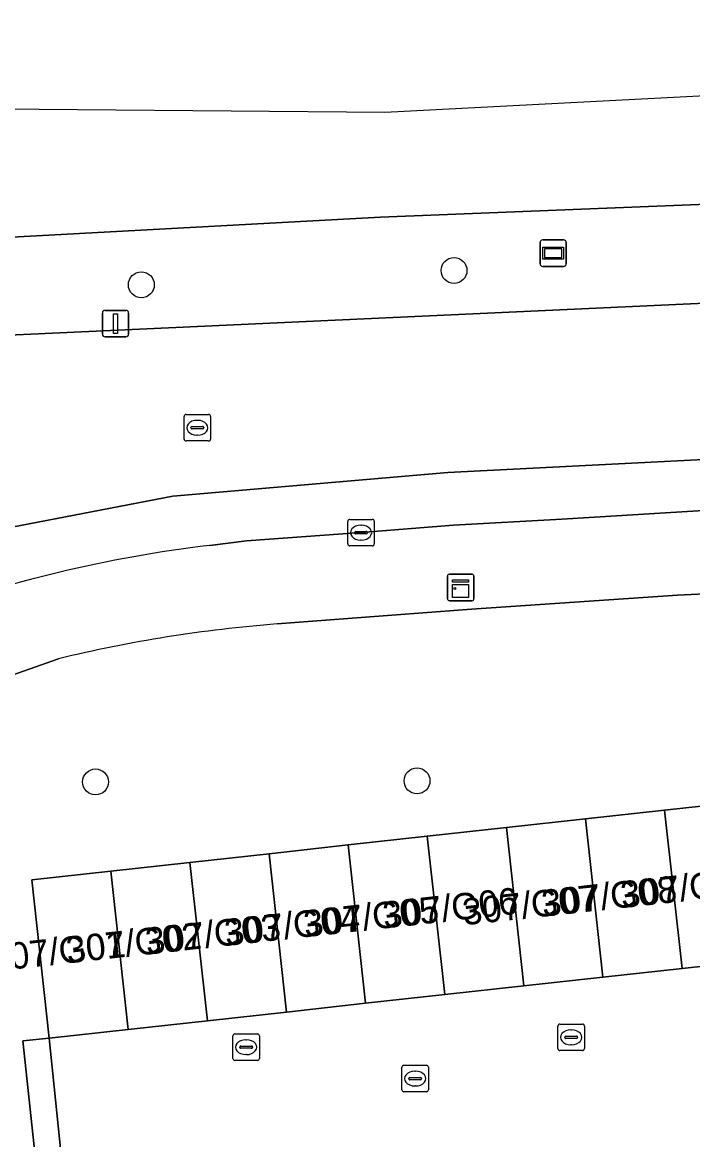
# Model space of a CAD drawing. Extents: x 161248 to 161848, y 384871 to 385383.
# Drawn here: x 161297.01 to 161322.33, y 385315.39 to 385357.57 of the extents above; entities that cross this region are included whole.
import ezdxf

# ---------------------------------------------------------------- set-up
doc = ezdxf.new("R2010")
doc.units = 0
for name, color, linetype in [('IMGEO_Berm_groen', 7, 'Continuous'), ('IMGEO_Boom', 7, 'Continuous'), ('IMGEO_Brandkraan', 7, 'Continuous'), ('IMGEO_Groenvoorziening', 7, 'Continuous'), ('IMGEO_Kast', 7, 'Continuous'), ('IMGEO_Kolk', 7, 'Continuous'), ('IMGEO_Lichtmast', 7, 'Continuous'), ('IMGEO_Pand', 7, 'Continuous'), ('IMGEO_Pand_nummerreeks', 7, 'Continuous'), ('IMGEO_Reclamebord', 7, 'Continuous'), ('IMGEO_Rijbaan_lokaal_gesloten', 7, 'Continuous'), ('IMGEO_Rijbaan_lokaal_open', 7, 'Continuous'), ('IMGEO_Rioolput', 7, 'Continuous'), ('IMGEO_Voetpad_open', 7, 'Continuous')]:
    doc.layers.add(name, color=color, linetype=linetype)

msp = doc.modelspace()

# ---------------------------------------------------------------- linework, layer by layer
at = {"layer": 'IMGEO_Berm_groen'}
for points in [[(161268.516, 385344.454), (161288.559, 385345.391), (161324.155, 385347.024), (161376.6, 385350.004), (161376.38, 385354.718), (161376.236, 385357.567), (161370.581, 385357.274)], [(161358.872, 385352.316), (161355.845, 385352.165), (161324.775, 385350.775), (161310.535, 385350.215), (161285.7, 385348.87), (161268.134, 385347.902)]]:
    msp.add_lwpolyline(points, dxfattribs=at)
at = {"layer": 'IMGEO_Boom'}
for centre in [(161313.315, 385348.199), (161301.504, 385347.661), (161299.776, 385328.892), (161311.917, 385328.933)]:
    msp.add_circle(centre, 0.489, dxfattribs=at)
at = {"layer": 'IMGEO_Brandkraan'}
for p, q in [((161311.424, 385318.194), (161312.276, 385318.194)), ((161311.349, 385317.268), (161311.349, 385318.12)), ((161311.651, 385317.737), (161312.049, 385317.737)), ((161311.837, 385317.974), (161311.862, 385317.974)), ((161312.35, 385318.12), (161312.35, 385317.268)), ((161311.608, 385317.688), (161311.608, 385317.7)), ((161312.046, 385317.651), (161311.648, 385317.651)), ((161311.86, 385317.414), (161311.835, 385317.414)), ((161312.092, 385317.7), (161312.092, 385317.688)), ((161312.276, 385317.194), (161311.424, 385317.194))]:
    msp.add_line(p, q, dxfattribs=at)
for points in [[(161311.424, 385318.194), (161312.276, 385318.194)], [(161311.349, 385317.268), (161311.349, 385318.12)], [(161312.35, 385318.12), (161312.35, 385317.268)], [(161312.276, 385317.194), (161311.424, 385317.194)]]:
    msp.add_lwpolyline(points, dxfattribs=at)
for centre, radius, start, end in [((161311.426, 385318.118), 0.0765, 91.552, 178.448), ((161311.426, 385318.118), 0.0765, 91.552, 178.448), ((161312.274, 385318.118), 0.0765, 1.552, 88.448), ((161312.274, 385318.118), 0.0765, 1.552, 88.448), ((161311.648, 385317.697), 0.0403, 85.8775, 175.7526), ((161312.053, 385317.699), 0.0386, 1.7309, 96.639), ((161311.645, 385317.687), 0.0366, 178.938, 274.7102), ((161312.049, 385317.694), 0.043, 264.8664, 352.4533), ((161311.426, 385317.27), 0.0765, 181.552, 268.448), ((161311.426, 385317.27), 0.0765, 181.552, 268.448), ((161312.274, 385317.27), 0.0765, 271.552, 358.448), ((161312.274, 385317.27), 0.0765, 271.552, 358.448)]:
    msp.add_arc(centre, radius, start, end, dxfattribs=at)
for centre, major_axis, ratio, start_param, end_param in [((161311.836, 385317.694), (-0.387, 0.002), 0.722429, 4.712389, 7.853982), ((161311.861, 385317.694), (-0.39, 0.002), 0.717154, 1.570796, 4.712389)]:
    msp.add_ellipse(centre, major_axis=major_axis, ratio=ratio, start_param=start_param, end_param=end_param, dxfattribs=at)
at = {"layer": 'IMGEO_Groenvoorziening'}
for points in [[(161338.98, 385331.746), (161338.425, 385336.75), (161321.75, 385335.94), (161313.981, 385335.418), (161306.636, 385334.858)], [(161298.371, 385333.539), (161286.821, 385329.479), (161288.275, 385308.207), (161294.324, 385308.738), (161298.104, 385309.138), (161297.027, 385319.113), (161298.021, 385319.222), (161297.365, 385325.195), (161300.353, 385325.524), (161303.341, 385325.854), (161306.329, 385326.183), (161309.316, 385326.513), (161312.304, 385326.842), (161315.292, 385327.172), (161318.28, 385327.501), (161321.268, 385327.83), (161324.256, 385328.16), (161327.244, 385328.489), (161330.231, 385328.819), (161333.219, 385329.148), (161336.207, 385329.478), (161339.195, 385329.807), (161338.98, 385331.746)]]:
    msp.add_lwpolyline(points, dxfattribs=at)
msp.add_lwpolyline([(161298.846, 385311.258), (161298.021, 385319.222), (161297.027, 385319.113), (161298.104, 385309.138), (161308.266, 385310.213), (161308.053, 385312.232)], close=True, dxfattribs=at)
msp.add_arc((161310.728, 385282.665), 52.353, 94.4825, 103.652, dxfattribs=at)
at = {"layer": 'IMGEO_Kast'}
for p, q in [((161313.141, 385336.734), (161313.982, 385336.734)), ((161313.982, 385336.734), (161313.141, 385336.734)), ((161313.066, 385335.809), (161313.066, 385336.65)), ((161313.066, 385336.65), (161313.066, 385335.809)), ((161314.066, 385336.659), (161314.066, 385335.818)), ((161314.066, 385335.818), (161314.066, 385336.659)), ((161313.991, 385335.734), (161313.15, 385335.734)), ((161313.15, 385335.734), (161313.991, 385335.734))]:
    msp.add_line(p, q, dxfattribs=at)
for points in [[(161313.261, 385336.524), (161313.861, 385336.524), (161313.861, 385336.439), (161313.261, 385336.439), (161313.261, 385336.524)], [(161313.261, 385336.349), (161313.861, 385336.349), (161313.861, 385335.86), (161313.261, 385335.86), (161313.261, 385336.349)]]:
    msp.add_lwpolyline(points, dxfattribs=at)
msp.add_circle((161313.345, 385336.198), 0.0377, dxfattribs=at)
for centre, start, end in [((161313.144, 385336.656), 92.4484, 184.2845), ((161313.144, 385336.656), 92.4484, 184.2845), ((161313.988, 385336.656), 2.4484, 94.2845), ((161313.988, 385336.656), 2.4484, 94.2845), ((161313.144, 385335.812), 182.4484, 274.2845), ((161313.144, 385335.812), 182.4484, 274.2845), ((161313.988, 385335.812), 272.4484, 4.2845), ((161313.988, 385335.812), 272.4484, 4.2845)]:
    msp.add_arc(centre, 0.0779, start, end, dxfattribs=at)
at = {"layer": 'IMGEO_Kolk'}
for p, q in [((161309.302, 385337.878), (161309.302, 385338.73)), ((161309.377, 385338.804), (161310.229, 385338.804)), ((161309.79, 385338.584), (161309.815, 385338.584)), ((161310.303, 385338.73), (161310.303, 385337.878)), ((161309.561, 385338.298), (161309.561, 385338.31)), ((161309.999, 385338.261), (161309.601, 385338.261)), ((161309.604, 385338.347), (161310.002, 385338.347)), ((161309.813, 385338.024), (161309.788, 385338.024)), ((161310.045, 385338.31), (161310.045, 385338.298)), ((161310.229, 385337.804), (161309.377, 385337.804)), ((161304.96, 385318.453), (161304.96, 385319.305)), ((161305.035, 385319.379), (161305.887, 385319.379)), ((161305.448, 385319.159), (161305.473, 385319.159)), ((161305.961, 385319.305), (161305.961, 385318.453)), ((161305.219, 385318.873), (161305.219, 385318.885)), ((161305.657, 385318.836), (161305.259, 385318.836)), ((161305.262, 385318.922), (161305.66, 385318.922)), ((161305.471, 385318.599), (161305.446, 385318.599)), ((161305.703, 385318.885), (161305.703, 385318.873)), ((161305.887, 385318.379), (161305.035, 385318.379))]:
    msp.add_line(p, q, dxfattribs=at)
for points in [[(161309.302, 385337.878), (161309.302, 385338.73)], [(161309.377, 385338.804), (161310.229, 385338.804)], [(161310.303, 385338.73), (161310.303, 385337.878)], [(161310.229, 385337.804), (161309.377, 385337.804)], [(161304.96, 385318.453), (161304.96, 385319.305)], [(161305.035, 385319.379), (161305.887, 385319.379)], [(161305.961, 385319.305), (161305.961, 385318.453)], [(161305.887, 385318.379), (161305.035, 385318.379)]]:
    msp.add_lwpolyline(points, dxfattribs=at)
for centre, radius, start, end in [((161309.379, 385338.728), 0.0765, 91.552, 178.448), ((161309.379, 385338.728), 0.0765, 91.552, 178.448), ((161310.227, 385338.728), 0.0765, 1.552, 88.448), ((161310.227, 385338.728), 0.0765, 1.552, 88.448), ((161309.601, 385338.307), 0.0403, 85.8775, 175.7526), ((161309.598, 385338.297), 0.0366, 178.938, 274.7102), ((161310.002, 385338.304), 0.043, 264.8664, 352.4533), ((161310.006, 385338.309), 0.0386, 1.7309, 96.639), ((161309.379, 385337.88), 0.0765, 181.552, 268.448), ((161309.379, 385337.88), 0.0765, 181.552, 268.448), ((161310.227, 385337.88), 0.0765, 271.552, 358.448), ((161310.227, 385337.88), 0.0765, 271.552, 358.448), ((161305.037, 385319.303), 0.0765, 91.552, 178.448), ((161305.037, 385319.303), 0.0765, 91.552, 178.448), ((161305.885, 385319.303), 0.0765, 1.552, 88.448), ((161305.885, 385319.303), 0.0765, 1.552, 88.448), ((161305.259, 385318.882), 0.0403, 85.8775, 175.7526), ((161305.256, 385318.872), 0.0366, 178.938, 274.7102), ((161305.66, 385318.879), 0.043, 264.8664, 352.4533), ((161305.664, 385318.884), 0.0386, 1.7309, 96.639), ((161305.037, 385318.455), 0.0765, 181.552, 268.448), ((161305.037, 385318.455), 0.0765, 181.552, 268.448), ((161305.885, 385318.455), 0.0765, 271.552, 358.448), ((161305.885, 385318.455), 0.0765, 271.552, 358.448)]:
    msp.add_arc(centre, radius, start, end, dxfattribs=at)
for centre, major_axis, ratio, start_param, end_param in [((161309.789, 385338.304), (-0.387, 0.002), 0.722429, 4.712389, 7.853982), ((161309.814, 385338.304), (-0.39, 0.002), 0.717154, 1.570796, 4.712389), ((161305.447, 385318.879), (-0.387, 0.002), 0.722429, 4.712389, 7.853982), ((161305.472, 385318.879), (-0.39, 0.002), 0.717154, 1.570796, 4.712389)]:
    msp.add_ellipse(centre, major_axis=major_axis, ratio=ratio, start_param=start_param, end_param=end_param, dxfattribs=at)
at = {"layer": 'IMGEO_Lichtmast'}
for p, q in [((161300.034, 385345.794), (161300.034, 385346.594)), ((161300.034, 385346.594), (161300.034, 385345.794)), ((161300.134, 385346.694), (161300.924, 385346.694)), ((161300.924, 385346.694), (161300.134, 385346.694)), ((161301.024, 385346.594), (161301.024, 385345.794)), ((161301.024, 385345.794), (161301.024, 385346.594)), ((161300.924, 385345.694), (161300.134, 385345.694)), ((161300.134, 385345.694), (161300.924, 385345.694))]:
    msp.add_line(p, q, dxfattribs=at)
msp.add_lwpolyline([(161300.454, 385346.569), (161300.604, 385346.569), (161300.604, 385345.819), (161300.454, 385345.819), (161300.454, 385346.569)], dxfattribs=at)
for centre, start, end in [((161300.134, 385346.594), 90, 180), ((161300.134, 385346.594), 90, 180), ((161300.924, 385346.594), 0, 90), ((161300.924, 385346.594), 360, 90), ((161300.134, 385345.794), 180, 270), ((161300.134, 385345.794), 180, 270), ((161300.924, 385345.794), 270, 0), ((161300.924, 385345.794), 270, 0)]:
    msp.add_arc(centre, 0.1, start, end, dxfattribs=at)
at = {"layer": 'IMGEO_Pand'}
for points in [[(161321.927, 385321.848), (161324.915, 385322.176), (161324.256, 385328.16), (161321.268, 385327.83)], [(161315.951, 385321.192), (161318.939, 385321.52), (161318.28, 385327.501), (161315.292, 385327.172)], [(161321.268, 385327.83), (161318.28, 385327.501), (161318.939, 385321.52), (161321.927, 385321.848)], [(161315.292, 385327.172), (161312.304, 385326.842), (161312.963, 385320.863), (161315.951, 385321.192)], [(161312.304, 385326.842), (161309.316, 385326.513), (161309.975, 385320.535), (161312.963, 385320.863)], [(161306.329, 385326.183), (161303.341, 385325.854), (161304, 385319.879), (161306.987, 385320.207)], [(161306.987, 385320.207), (161309.975, 385320.535), (161309.316, 385326.513), (161306.329, 385326.183)], [(161301.012, 385319.551), (161304, 385319.879), (161303.341, 385325.854), (161300.353, 385325.524)], [(161297.365, 385325.195), (161298.021, 385319.222), (161301.012, 385319.551), (161300.353, 385325.524)]]:
    msp.add_lwpolyline(points, close=True, dxfattribs=at)
at = {"layer": 'IMGEO_Reclamebord'}
for p, q in [((161316.564, 385348.453), (161316.564, 385349.253)), ((161316.564, 385349.253), (161316.564, 385348.453)), ((161316.664, 385349.353), (161317.454, 385349.353)), ((161317.454, 385349.353), (161316.664, 385349.353)), ((161317.554, 385349.253), (161317.554, 385348.453)), ((161317.554, 385348.453), (161317.554, 385349.253)), ((161317.454, 385348.353), (161316.664, 385348.353)), ((161316.664, 385348.353), (161317.454, 385348.353))]:
    msp.add_line(p, q, dxfattribs=at)
for points in [[(161316.665, 385349.085), (161317.453, 385349.085), (161317.453, 385348.621), (161316.665, 385348.621), (161316.665, 385349.085)], [(161316.73, 385349.02), (161316.73, 385348.686), (161317.388, 385348.686), (161317.388, 385349.02), (161316.73, 385349.02)]]:
    msp.add_lwpolyline(points, dxfattribs=at)
for centre, start, end in [((161316.664, 385349.253), 90, 180), ((161316.664, 385349.253), 90, 180), ((161317.454, 385349.253), 0, 90), ((161317.454, 385349.253), 360, 90), ((161316.664, 385348.453), 180, 270), ((161316.664, 385348.453), 180, 270), ((161317.454, 385348.453), 270, 0), ((161317.454, 385348.453), 270, 0)]:
    msp.add_arc(centre, 0.1, start, end, dxfattribs=at)
at = {"layer": 'IMGEO_Rijbaan_lokaal_gesloten'}
for points in [[(161363.136, 385353.342), (161370.581, 385357.274), (161310.703, 385354.168), (161252.644, 385354.672)], [(161382.607, 385342.195), (161401.421, 385343.184), (161500, 385348.169), (161538.421, 385350.118), (161631.519, 385354.842), (161631.397, 385356.891), (161617.266, 385356.241), (161538.32, 385351.908), (161405.743, 385345.272), (161403.061, 385345.136), (161313.081, 385340.569), (161302.699, 385339.685), (161293.531, 385337.916), (161290.897, 385337.069), (161291.775, 385334.722), (161292.828, 385335.119)], [(161254.106, 385347.204), (161261.578, 385347.58), (161261.808, 385347.59), (161264.882, 385347.731), (161268.134, 385347.902), (161285.7, 385348.87), (161310.535, 385350.215), (161324.775, 385350.775), (161355.845, 385352.165), (161358.872, 385352.316)], [(161290.897, 385337.069), (161293.531, 385337.916), (161302.699, 385339.685), (161313.081, 385340.569), (161403.061, 385345.136), (161402.887, 385348.241), (161402.713, 385351.347)], [(161381.89, 385350.269), (161380.733, 385350.21), (161376.6, 385350.004), (161324.155, 385347.024), (161288.559, 385345.391), (161268.516, 385344.454), (161266.956, 385344.394), (161265.291, 385344.323), (161262.15, 385344.152), (161258.577, 385343.968), (161255.028, 385343.811), (161254.449, 385343.782)], [(161304.085, 385337.824), (161305.471, 385337.988), (161309.803, 385338.304), (161313.29, 385338.586), (161317.381, 385338.812), (161325.423, 385339.298), (161382.607, 385342.195)]]:
    msp.add_lwpolyline(points, dxfattribs=at)
msp.add_arc((161309.999, 385288.435), 49.742, 96.8287, 110.1947, dxfattribs=at)
at = {"layer": 'IMGEO_Rijbaan_lokaal_open'}
msp.add_lwpolyline([(161340.871, 385313.86), (161339.824, 385323.814), (161336.867, 385323.489), (161333.879, 385323.161), (161330.891, 385322.833), (161327.903, 385322.505), (161324.915, 385322.176), (161321.927, 385321.848), (161318.939, 385321.52), (161315.951, 385321.192), (161312.963, 385320.863), (161309.975, 385320.535), (161306.987, 385320.207), (161304, 385319.879), (161301.012, 385319.551), (161298.021, 385319.222), (161298.846, 385311.258)], dxfattribs=at)
at = {"layer": 'IMGEO_Rioolput'}
for p, q in [((161303.119, 385341.837), (161303.119, 385342.689)), ((161303.194, 385342.763), (161304.046, 385342.763)), ((161304.12, 385342.689), (161304.12, 385341.837)), ((161303.378, 385342.257), (161303.378, 385342.269)), ((161303.816, 385342.22), (161303.418, 385342.22)), ((161303.421, 385342.306), (161303.819, 385342.306)), ((161303.607, 385342.543), (161303.632, 385342.543)), ((161303.862, 385342.269), (161303.862, 385342.257)), ((161303.63, 385341.983), (161303.605, 385341.983)), ((161304.046, 385341.763), (161303.194, 385341.763)), ((161317.237, 385318.826), (161317.237, 385319.678)), ((161317.312, 385319.752), (161318.164, 385319.752)), ((161317.725, 385319.532), (161317.75, 385319.532)), ((161318.238, 385319.678), (161318.238, 385318.826)), ((161317.496, 385319.246), (161317.496, 385319.258)), ((161317.934, 385319.209), (161317.536, 385319.209)), ((161317.539, 385319.295), (161317.937, 385319.295)), ((161317.98, 385319.258), (161317.98, 385319.246)), ((161318.164, 385318.752), (161317.312, 385318.752)), ((161317.748, 385318.972), (161317.723, 385318.972))]:
    msp.add_line(p, q, dxfattribs=at)
for points in [[(161303.119, 385341.837), (161303.119, 385342.689)], [(161303.194, 385342.763), (161304.046, 385342.763)], [(161304.12, 385342.689), (161304.12, 385341.837)], [(161304.046, 385341.763), (161303.194, 385341.763)], [(161317.237, 385318.826), (161317.237, 385319.678)], [(161317.312, 385319.752), (161318.164, 385319.752)], [(161318.238, 385319.678), (161318.238, 385318.826)], [(161318.164, 385318.752), (161317.312, 385318.752)]]:
    msp.add_lwpolyline(points, dxfattribs=at)
for centre, radius, start, end in [((161303.196, 385342.687), 0.0765, 91.552, 178.448), ((161303.196, 385342.687), 0.0765, 91.552, 178.448), ((161304.044, 385342.687), 0.0765, 1.552, 88.448), ((161304.044, 385342.687), 0.0765, 1.552, 88.448), ((161303.418, 385342.266), 0.0403, 85.8775, 175.7526), ((161303.415, 385342.256), 0.0366, 178.938, 274.7102), ((161303.819, 385342.263), 0.043, 264.8664, 352.4533), ((161303.823, 385342.268), 0.0386, 1.7309, 96.639), ((161303.196, 385341.839), 0.0765, 181.552, 268.448), ((161303.196, 385341.839), 0.0765, 181.552, 268.448), ((161304.044, 385341.839), 0.0765, 271.552, 358.448), ((161304.044, 385341.839), 0.0765, 271.552, 358.448), ((161317.314, 385319.676), 0.0765, 91.552, 178.448), ((161317.314, 385319.676), 0.0765, 91.552, 178.448), ((161318.162, 385319.676), 0.0765, 1.552, 88.448), ((161318.162, 385319.676), 0.0765, 1.552, 88.448), ((161317.536, 385319.255), 0.0403, 85.8775, 175.7526), ((161317.533, 385319.245), 0.0366, 178.938, 274.7102), ((161317.937, 385319.252), 0.043, 264.8664, 352.4533), ((161317.941, 385319.257), 0.0386, 1.7309, 96.639), ((161317.314, 385318.828), 0.0765, 181.552, 268.448), ((161317.314, 385318.828), 0.0765, 181.552, 268.448), ((161318.162, 385318.828), 0.0765, 271.552, 358.448), ((161318.162, 385318.828), 0.0765, 271.552, 358.448)]:
    msp.add_arc(centre, radius, start, end, dxfattribs=at)
for centre, major_axis, ratio, start_param, end_param in [((161303.606, 385342.263), (-0.387, 0.002), 0.722429, 4.712389, 7.853982), ((161303.631, 385342.263), (-0.39, 0.002), 0.717154, 1.570796, 4.712389), ((161317.724, 385319.252), (-0.387, 0.002), 0.722429, 4.712389, 7.853982), ((161317.749, 385319.252), (-0.39, 0.002), 0.717154, 1.570796, 4.712389)]:
    msp.add_ellipse(centre, major_axis=major_axis, ratio=ratio, start_param=start_param, end_param=end_param, dxfattribs=at)
at = {"layer": 'IMGEO_Voetpad_open'}
for points in [[(161382.607, 385342.195), (161325.423, 385339.298), (161317.381, 385338.812), (161313.29, 385338.586), (161309.803, 385338.304), (161305.471, 385337.988), (161304.085, 385337.824)], [(161306.636, 385334.858), (161313.981, 385335.418), (161321.75, 385335.94), (161338.425, 385336.75), (161377.566, 385338.678), (161383.037, 385338.948)], [(161292.828, 385335.119), (161291.775, 385334.722), (161288.354, 385333.431), (161274.765, 385328.267), (161271.821, 385327.187), (161270.82, 385326.782), (161273.068, 385324.219), (161286.103, 385329.226), (161286.821, 385329.479), (161298.371, 385333.539)]]:
    msp.add_lwpolyline(points, dxfattribs=at)
for centre, radius, start, end in [((161309.999, 385288.435), 49.742, 96.8287, 110.1947), ((161310.728, 385282.665), 52.353, 94.4825, 103.652)]:
    msp.add_arc(centre, radius, start, end, dxfattribs=at)

# ---------------------------------------------------------------- texts
at = {"layer": 'IMGEO_Pand_nummerreeks'}
for s, rotation, p in [('307/G08', 6.2687, (161316.68, 385323.807)), ('307/G09', 6.2687, (161319.662, 385324.134)), ('307/G06', 6.2918, (161310.677, 385323.363)), ('307/G07', 6.2687, (161313.689, 385323.478)), ('307/G05', 6.2918, (161307.689, 385323.033)), ('307/G04', 6.2918, (161304.701, 385322.704)), ('307/G03', 6.2918, (161301.713, 385322.375)), ('307/G01', 6.2918, (161295.847, 385321.728)), ('307/G02', 6.2918, (161298.719, 385322.044))]:
    msp.add_text(s, height=1, rotation=rotation, dxfattribs=at).set_placement(p)

doc.saveas('drawing.dxf')
